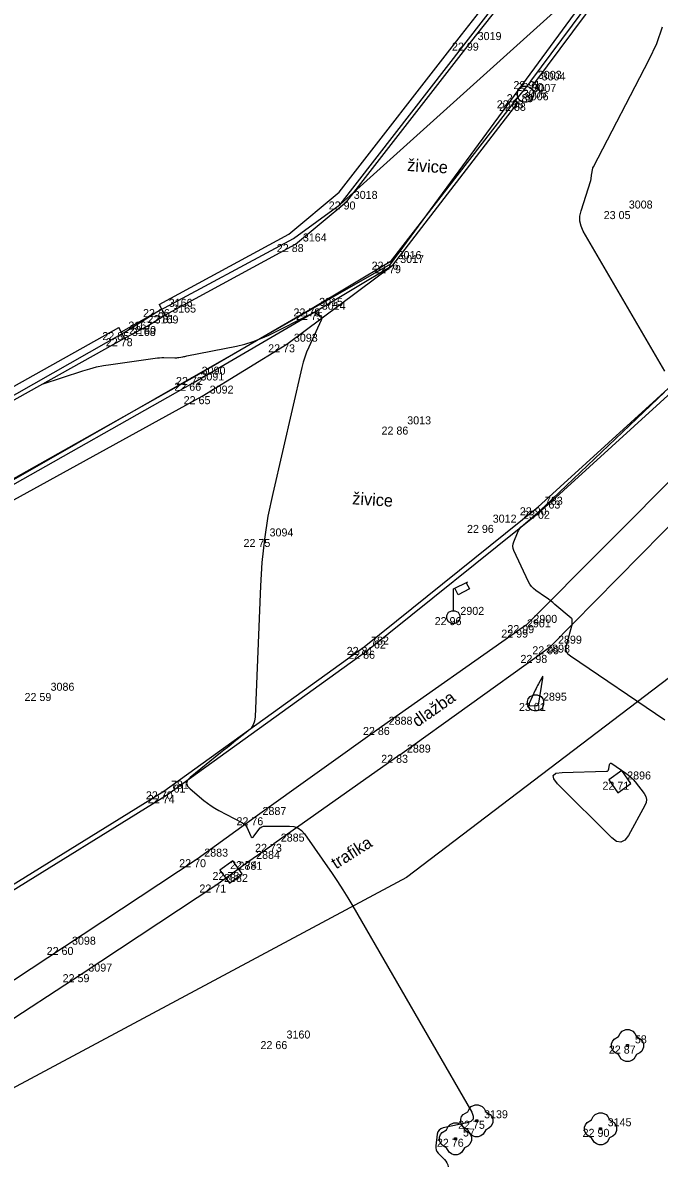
# Model space of a CAD drawing. Extents: x -702257 to -701487, y -1009871 to -1008841.
# Drawn here: x -701922.55 to -701902.67, y -1009609.02 to -1009573.32 of the extents above; entities that cross this region are included whole.
import ezdxf

# ---------------------------------------------------------------- set-up
doc = ezdxf.new("R2010")
doc.units = 0
for name, color, linetype in [('Ex_Major Contours', 7, 'Continuous'), ('Ex_Minor Contours', 7, 'Continuous'), ('Z_body', 7, 'Continuous'), ('Z_body_cisla', 7, 'Continuous'), ('Z_body_vysky_redukovane', 7, 'Continuous'), ('Z_chodnik', 7, 'Continuous'), ('Z_katastr_hranice', 7, 'Continuous'), ('Z_komunikace', 7, 'Continuous'), ('Z_obruba', 7, 'Continuous'), ('Z_ploty', 7, 'Continuous'), ('Z_popisy', 7, 'Continuous'), ('Z_rozhranni', 7, 'Continuous'), ('Z_site_kanalizace_znaky', 7, 'Continuous'), ('Z_site_nerozlisene_znaky', 7, 'Continuous'), ('Z_site_vo_znaky', 7, 'Continuous'), ('Z_vstupy', 7, 'Continuous'), ('Z_zelen_jednotliva', 7, 'Continuous')]:
    doc.layers.add(name, color=color, linetype=linetype)

# ---------------------------------------------------------------- blocks, each defined once
blk = doc.blocks.new('POINT_DISPLAY')
blk.add_line((0, 0), (0, 0))
blk = doc.blocks.new('Z24')
for p, q in [((-0.28, 0.28), (-0.23, 0.38)), ((-0.23, 0.38), (-0.17, 0.45)), ((-0.17, 0.45), (-0.05, 0.5)), ((-0.05, 0.5), (0.05, 0.5)), ((0.05, 0.5), (0.17, 0.45)), ((0.17, 0.45), (0.23, 0.38)), ((0.23, 0.38), (0.28, 0.28)), ((-0.5, 0.05), (-0.47, 0.13)), ((-0.5, -0.05), (-0.5, 0.05)), ((-0.47, 0.13), (-0.42, 0.2)), ((-0.42, 0.2), (-0.28, 0.28)), ((-0.03, -0.03), (-0.03, 0.03)), ((-0.03, 0.03), (0.03, 0.03)), ((0.03, 0.03), (0.03, -0.03)), ((0.28, 0.28), (0.42, 0.2)), ((0.42, 0.2), (0.47, 0.13)), ((0.47, 0.13), (0.5, 0.05)), ((0.5, 0.05), (0.5, -0.05)), ((-0.45, -0.17), (-0.5, -0.05)), ((-0.38, -0.23), (-0.45, -0.17)), ((-0.28, -0.28), (-0.38, -0.23)), ((-0.2, -0.42), (-0.28, -0.28)), ((0.03, -0.03), (-0.03, -0.03)), ((0.28, -0.28), (0.2, -0.42)), ((0.38, -0.23), (0.28, -0.28)), ((0.45, -0.17), (0.38, -0.23)), ((0.5, -0.05), (0.45, -0.17)), ((-0.13, -0.47), (-0.2, -0.42)), ((-0.05, -0.5), (-0.13, -0.47)), ((0.05, -0.5), (-0.05, -0.5)), ((0.13, -0.47), (0.05, -0.5)), ((0.2, -0.42), (0.13, -0.47))]:
    blk.add_line(p, q)
blk = doc.blocks.new('Z620')
for p, q in [((-0.25, 0.05), (-0.23, 0.13)), ((-0.25, -0.05), (-0.25, 0.05)), ((-0.23, 0.13), (-0.17, 0.2)), ((-0.17, 0.2), (-0.05, 0.25)), ((-0.05, 0.25), (0.05, 0.25)), ((0.05, 0.25), (0.17, 0.2)), ((0.17, 0.2), (0.23, 0.13)), ((0.23, 0.13), (0.25, 0.05)), ((0.25, 0.05), (0.25, -0.05)), ((-0.2, -0.17), (-0.25, -0.05)), ((-0.13, -0.23), (-0.2, -0.17)), ((-0.05, -0.25), (-0.13, -0.23)), ((0.05, -0.25), (-0.05, -0.25)), ((0.13, -0.23), (0.05, -0.25)), ((0.2, -0.17), (0.13, -0.23)), ((0.25, -0.05), (0.2, -0.17))]:
    blk.add_line(p, q)
blk = doc.blocks.new('Z13')
for p, q in [((0, 0.88), (0.45, 1.1)), ((0, 0.2), (0, 0.88)), ((0.15, 0.7), (0.05, 0.9)), ((0.5, 0.88), (0.15, 0.7)), ((0.4, 1.07), (0.5, 0.88)), ((-0.2, 0.05), (-0.15, 0.15)), ((-0.2, -0.05), (-0.2, 0.05)), ((-0.15, 0.15), (-0.05, 0.2)), ((-0.05, 0.2), (0.05, 0.2)), ((0.05, 0.2), (0.15, 0.15)), ((0.15, 0.15), (0.2, 0.05)), ((0.2, 0.05), (0.2, -0.05)), ((-0.15, -0.15), (-0.2, -0.05)), ((-0.05, -0.2), (-0.15, -0.15)), ((0.05, -0.2), (-0.05, -0.2)), ((0.15, -0.15), (0.05, -0.2)), ((0.2, -0.05), (0.15, -0.15))]:
    blk.add_line(p, q)
blk = doc.blocks.new('Z608')
for p, q in [((0.25, 0.25), (-0.25, 0.25)), ((-0.25, 0.25), (-0.25, -0.25)), ((0.25, -0.25), (0.25, 0.25)), ((-0.25, -0.25), (0.25, -0.25))]:
    blk.add_line(p, q)

msp = doc.modelspace()

# ---------------------------------------------------------------- linework, layer by layer
at = {"layer": 'Ex_Major Contours'}
for points in [[(-701902.496, -1009584.201), (-701905.041, -1009579.824), (-701905.111, -1009579.673), (-701905.145, -1009579.517), (-701905.145, -1009579.358), (-701905.11, -1009579.195), (-701904.807, -1009578.241), (-701904.802, -1009578.223), (-701904.798, -1009578.205), (-701904.794, -1009578.187), (-701904.792, -1009578.169), (-701904.784, -1009578.096), (-701904.782, -1009578.078), (-701904.78, -1009578.059), (-701904.778, -1009578.041), (-701904.775, -1009578.023), (-701904.758, -1009577.915), (-701904.753, -1009577.891), (-701904.746, -1009577.868), (-701904.738, -1009577.845), (-701904.727, -1009577.823), (-701902.983, -1009574.469), (-701902.749, -1009573.963), (-701902.564, -1009573.443)], [(-701902.489, -1009595.093), (-701905.443, -1009593.1), (-701905.52, -1009593.032), (-701905.567, -1009592.952), (-701905.583, -1009592.862), (-701905.568, -1009592.76), (-701905.396, -1009592.155), (-701905.391, -1009592.134), (-701905.387, -1009592.113), (-701905.385, -1009592.092), (-701905.384, -1009592.07), (-701905.384, -1009591.984), (-701905.386, -1009591.964), (-701905.392, -1009591.945), (-701905.402, -1009591.928), (-701905.417, -1009591.913), (-701905.925, -1009591.483), (-701905.996, -1009591.424), (-701906.069, -1009591.367), (-701906.143, -1009591.312), (-701906.218, -1009591.258), (-701906.522, -1009591.046), (-701906.593, -1009590.989), (-701906.655, -1009590.925), (-701906.708, -1009590.852), (-701906.752, -1009590.773), (-701907.209, -1009589.804), (-701907.233, -1009589.735), (-701907.243, -1009589.666), (-701907.236, -1009589.596), (-701907.215, -1009589.527), (-701907.098, -1009589.246), (-701907.066, -1009589.179), (-701907.026, -1009589.117), (-701906.979, -1009589.06), (-701906.924, -1009589.008), (-701906.542, -1009588.683), (-701906.46, -1009588.612), (-701906.379, -1009588.539), (-701906.298, -1009588.466), (-701906.219, -1009588.391), (-701902.509, -1009584.851)]]:
    msp.add_lwpolyline(points, dxfattribs=at)
msp.add_lwpolyline([(-701906.487, -1009594.638), (-701906.459, -1009594.623), (-701906.44, -1009594.597), (-701906.43, -1009594.562), (-701906.307, -1009593.783), (-701906.303, -1009593.741), (-701906.307, -1009593.726), (-701906.32, -1009593.736), (-701906.341, -1009593.771), (-701906.443, -1009593.964), (-701906.468, -1009594.012), (-701906.492, -1009594.061), (-701906.516, -1009594.11), (-701906.539, -1009594.159), (-701906.732, -1009594.577), (-701906.741, -1009594.609), (-701906.737, -1009594.631), (-701906.718, -1009594.644), (-701906.685, -1009594.648), (-701906.523, -1009594.644)], close=True, dxfattribs=at)
at = {"layer": 'Ex_Minor Contours'}
msp.add_lwpolyline([(-701921.947, -1009584.607), (-701920.671, -1009584.188), (-701920.458, -1009584.123), (-701920.242, -1009584.067), (-701920.024, -1009584.022), (-701919.803, -1009583.987), (-701918.409, -1009583.794), (-701918.342, -1009583.786), (-701918.275, -1009583.78), (-701918.207, -1009583.777), (-701918.14, -1009583.777), (-701917.797, -1009583.783), (-701917.766, -1009583.782), (-701917.735, -1009583.781), (-701917.704, -1009583.777), (-701917.674, -1009583.772), (-701917.551, -1009583.748), (-701917.521, -1009583.743), (-701917.49, -1009583.737), (-701917.459, -1009583.731), (-701917.429, -1009583.724), (-701915.87, -1009583.414), (-701915.611, -1009583.354), (-701915.357, -1009583.276), (-701915.109, -1009583.182), (-701914.866, -1009583.07), (-701913.497, -1009582.383), (-701913.464, -1009582.372), (-701913.432, -1009582.37), (-701913.401, -1009582.378), (-701913.372, -1009582.397), (-701913.255, -1009582.49), (-701913.231, -1009582.515), (-701913.219, -1009582.542), (-701913.218, -1009582.572), (-701913.228, -1009582.605), (-701913.616, -1009583.451), (-701913.682, -1009583.604), (-701913.739, -1009583.761), (-701913.789, -1009583.92), (-701913.831, -1009584.082), (-701914.741, -1009588.019), (-701914.889, -1009588.732), (-701915.002, -1009589.449), (-701915.082, -1009590.171), (-701915.127, -1009590.898), (-701915.288, -1009594.996), (-701915.306, -1009595.127), (-701915.35, -1009595.244), (-701915.419, -1009595.348), (-701915.514, -1009595.44), (-701915.944, -1009595.779), (-701916.051, -1009595.864), (-701916.158, -1009595.949), (-701916.265, -1009596.034), (-701916.372, -1009596.12), (-701917.32, -1009596.887), (-701917.402, -1009596.976), (-701917.43, -1009597.065), (-701917.403, -1009597.154), (-701917.323, -1009597.244), (-701916.891, -1009597.605), (-701916.781, -1009597.692), (-701916.667, -1009597.772), (-701916.548, -1009597.847), (-701916.426, -1009597.915), (-701915.704, -1009598.29), (-701915.652, -1009598.323), (-701915.607, -1009598.363), (-701915.57, -1009598.41), (-701915.541, -1009598.465), (-701915.44, -1009598.7), (-701915.413, -1009598.744), (-701915.384, -1009598.761), (-701915.352, -1009598.75), (-701915.317, -1009598.713), (-701915.17, -1009598.509), (-701915.13, -1009598.464), (-701915.084, -1009598.432), (-701915.031, -1009598.413), (-701914.971, -1009598.406), (-701914.216, -1009598.405), (-701914.077, -1009598.419), (-701913.954, -1009598.464), (-701913.846, -1009598.54), (-701913.754, -1009598.645), (-701912.889, -1009599.891), (-701912.719, -1009600.141), (-701912.555, -1009600.394), (-701912.396, -1009600.65), (-701912.242, -1009600.91), (-701908.525, -1009607.342), (-701908.476, -1009607.463), (-701908.484, -1009607.559), (-701908.55, -1009607.629), (-701908.673, -1009607.674), (-701909.419, -1009607.831), (-701909.491, -1009607.856), (-701909.546, -1009607.898), (-701909.583, -1009607.955), (-701909.603, -1009608.029), (-701909.65, -1009608.386), (-701909.651, -1009608.452), (-701909.639, -1009608.513), (-701909.611, -1009608.569), (-701909.57, -1009608.62), (-701909.375, -1009608.814), (-701909.331, -1009608.865), (-701909.298, -1009608.921), (-701909.275, -1009608.982), (-701909.263, -1009609.048)], dxfattribs=at)
msp.add_lwpolyline([(-701903.742, -1009598.849), (-701903.864, -1009598.91), (-701903.999, -1009598.885), (-701904.145, -1009598.776), (-701905.846, -1009597.082), (-701905.966, -1009596.932), (-701905.983, -1009596.823), (-701905.896, -1009596.755), (-701905.705, -1009596.728), (-701904.321, -1009596.694), (-701904.289, -1009596.689), (-701904.265, -1009596.675), (-701904.249, -1009596.653), (-701904.24, -1009596.623), (-701904.218, -1009596.485), (-701904.21, -1009596.457), (-701904.195, -1009596.443), (-701904.175, -1009596.442), (-701904.149, -1009596.455), (-701903.709, -1009596.752), (-701903.629, -1009596.811), (-701903.554, -1009596.876), (-701903.485, -1009596.947), (-701903.422, -1009597.024), (-701903.143, -1009597.393), (-701903.091, -1009597.482), (-701903.069, -1009597.573), (-701903.077, -1009597.667), (-701903.116, -1009597.763), (-701903.632, -1009598.702)], close=True, dxfattribs=at)
at = {"layer": 'Z_chodnik'}
for p, q in [((-701906.46, -1009588.45), (-701902.05, -1009584.43)), ((-701911.89, -1009592.81), (-701906.46, -1009588.45)), ((-701918.14, -1009597.32), (-701911.89, -1009592.81)), ((-701924.65, -1009601.34), (-701918.14, -1009597.32))]:
    msp.add_line(p, q, dxfattribs=at)
at = {"layer": 'Z_katastr_hranice'}
for p, q in [((-701912.63, -1009578.99), (-701896.65, -1009558.4)), ((-701912.63, -1009578.99), (-701903.95, -1009571.17)), ((-701911.05, -1009580.85), (-701903.95, -1009571.17)), ((-701914.09, -1009580.06), (-701912.63, -1009578.99)), ((-701918.39, -1009582.37), (-701914.09, -1009580.06)), ((-701957.87, -1009607.59), (-701911.05, -1009580.85)), ((-701919.33, -1009582.96), (-701918.39, -1009582.37)), ((-701930.43, -1009589.28), (-701919.33, -1009582.96)), ((-701901.68, -1009593.25), (-701910.56, -1009600.01)), ((-701910.56, -1009600.01), (-701961.16, -1009627.07))]:
    msp.add_line(p, q, dxfattribs=at)
at = {"layer": 'Z_komunikace'}
for p, q in [((-701901.51, -1009568.39), (-701906.57, -1009575.2)), ((-701906.68, -1009575.14), (-701907.16, -1009575.74)), ((-701906.57, -1009575.2), (-701906.68, -1009575.14)), ((-701907.09, -1009575.82), (-701907.16, -1009575.74)), ((-701910.99, -1009580.89), (-701907.09, -1009575.82)), ((-701914.3, -1009583.36), (-701910.99, -1009580.89)), ((-701916.94, -1009584.98), (-701914.3, -1009583.36)), ((-701924.54, -1009589.16), (-701916.94, -1009584.98))]:
    msp.add_line(p, q, dxfattribs=at)
at = {"layer": 'Z_obruba'}
for p, q in [((-701906.68, -1009575.14), (-701901.62, -1009568.32)), ((-701907.16, -1009575.74), (-701911.07, -1009580.78)), ((-701911.07, -1009580.78), (-701913.51, -1009582.24)), ((-701913.43, -1009582.35), (-701910.99, -1009580.89)), ((-701917.23, -1009584.56), (-701913.43, -1009582.35)), ((-701913.51, -1009582.24), (-701917.18, -1009584.38)), ((-701917.18, -1009584.38), (-701924.92, -1009588.73)), ((-701924.83, -1009588.86), (-701917.23, -1009584.56)), ((-701906.36, -1009588.56), (-701901.94, -1009584.54)), ((-701911.8, -1009592.93), (-701906.36, -1009588.56)), ((-701918.06, -1009597.44), (-701911.8, -1009592.93)), ((-701924.57, -1009601.47), (-701918.06, -1009597.44))]:
    msp.add_line(p, q, dxfattribs=at)
at = {"layer": 'Z_ploty'}
for p, q in [((-701908.85, -1009573.7), (-701903.09, -1009566.33)), ((-701908.56, -1009573.94), (-701902.79, -1009566.56)), ((-701912.67, -1009578.61), (-701908.85, -1009573.7)), ((-701912.43, -1009578.9), (-701908.56, -1009573.94)), ((-701914.24, -1009579.92), (-701912.67, -1009578.61)), ((-701914.03, -1009580.23), (-701912.43, -1009578.9)), ((-701918.29, -1009582.12), (-701914.24, -1009579.92)), ((-701918.11, -1009582.45), (-701914.03, -1009580.23)), ((-701918.29, -1009582.12), (-701918.11, -1009582.45)), ((-701927.28, -1009587.15), (-701919.55, -1009582.84)), ((-701919.37, -1009583.17), (-701919.55, -1009582.84)), ((-701927.1, -1009587.48), (-701919.37, -1009583.17))]:
    msp.add_line(p, q, dxfattribs=at)
at = {"layer": 'Z_rozhranni'}
for p, q in [((-701918.66, -1009582.79), (-701918.11, -1009582.45)), ((-701919.37, -1009583.17), (-701918.66, -1009582.79)), ((-701900.72, -1009586), (-701906.83, -1009592.13)), ((-701906.05, -1009592.79), (-701900.06, -1009586.7)), ((-701906.83, -1009592.13), (-701907.02, -1009592.27)), ((-701907.02, -1009592.27), (-701911.34, -1009595.31)), ((-701906.42, -1009593.06), (-701906.05, -1009592.79)), ((-701910.77, -1009596.18), (-701906.42, -1009593.06)), ((-701911.34, -1009595.31), (-701915.29, -1009598.13)), ((-701910.77, -1009596.18), (-701914.71, -1009598.96)), ((-701915.29, -1009598.13), (-701917.1, -1009599.44)), ((-701915.49, -1009599.5), (-701914.71, -1009598.96)), ((-701917.1, -1009599.44), (-701921.24, -1009602.18)), ((-701916.49, -1009600.23), (-701915.49, -1009599.5)), ((-701920.72, -1009603.03), (-701916.49, -1009600.23)), ((-701921.24, -1009602.18), (-701928, -1009606.59)), ((-701927.4, -1009607.39), (-701920.72, -1009603.03))]:
    msp.add_line(p, q, dxfattribs=at)
at = {"layer": 'Z_vstupy'}
msp.add_line((-701918.21, -1009582.26), (-701919.48, -1009582.98), dxfattribs=at)

# ---------------------------------------------------------------- block references
at = {"layer": 'Z_body'}
for p in [(-701908.56, -1009573.94), (-701906.68, -1009575.14), (-701906.57, -1009575.2), (-701907.16, -1009575.74), (-701906.85, -1009575.55), (-701907.09, -1009575.82), (-701912.43, -1009578.9), (-701903.84, -1009579.2), (-701914.03, -1009580.23), (-701911.07, -1009580.78), (-701910.99, -1009580.89), (-701918.21, -1009582.26), (-701918.11, -1009582.45), (-701913.51, -1009582.24), (-701913.43, -1009582.35), (-701918.66, -1009582.79), (-701919.48, -1009582.98), (-701919.37, -1009583.17), (-701914.3, -1009583.36), (-701917.23, -1009584.56), (-701917.18, -1009584.38), (-701916.94, -1009584.98), (-701910.76, -1009585.93), (-701906.46, -1009588.45), (-701906.36, -1009588.56), (-701908.09, -1009589), (-701915.07, -1009589.44), (-701909.1, -1009591.88), (-701906.83, -1009592.13), (-701907.02, -1009592.27), (-701911.89, -1009592.81), (-701906.05, -1009592.79), (-701911.8, -1009592.93), (-701906.42, -1009593.06), (-701921.91, -1009594.25), (-701906.53, -1009594.56), (-701911.34, -1009595.31), (-701910.77, -1009596.18), (-701903.9, -1009597.02), (-701918.14, -1009597.32), (-701918.06, -1009597.44), (-701915.29, -1009598.13), (-701914.71, -1009598.96), (-701917.1, -1009599.44), (-701915.49, -1009599.5), (-701916.04, -1009599.84), (-701916.49, -1009600.23), (-701921.24, -1009602.18), (-701920.72, -1009603.03), (-701914.54, -1009605.12), (-701903.66, -1009605.26), (-701908.37, -1009607.61), (-701904.5, -1009607.86), (-701909.03, -1009608.17)]:
    msp.add_blockref('POINT_DISPLAY', p, dxfattribs=at)
at = {"layer": 'Z_site_kanalizace_znaky'}
for p in [(-701906.85, -1009575.55), (-701906.53, -1009594.56)]:
    msp.add_blockref('Z620', p, dxfattribs=at)
at = {"layer": 'Z_site_nerozlisene_znaky'}
for p, rotation in [((-701903.9, -1009597.02), 35.1), ((-701916.04, -1009599.84), 36)]:
    msp.add_blockref('Z608', p, dxfattribs=dict(at, rotation=rotation))
at = {"layer": 'Z_site_vo_znaky'}
msp.add_blockref('Z13', (-701909.1, -1009591.88), dxfattribs=at)
at = {"layer": 'Z_zelen_jednotliva'}
for p in [(-701903.66, -1009605.26), (-701908.37, -1009607.61), (-701904.5, -1009607.86), (-701909.03, -1009608.17)]:
    msp.add_blockref('Z24', p, dxfattribs=at)

# ---------------------------------------------------------------- texts
at = {"layer": 'Z_body_cisla'}
for s, p in [('3019', (-701908.34, -1009573.86)), ('3003', (-701906.46, -1009575.07)), ('3004', (-701906.34, -1009575.12)), ('3007', (-701906.63, -1009575.48)), ('3005', (-701906.93, -1009575.66)), ('3006', (-701906.87, -1009575.74)), ('3018', (-701912.21, -1009578.82)), ('3008', (-701903.62, -1009579.12)), ('3164', (-701913.8, -1009580.15)), ('3016', (-701910.84, -1009580.7)), ('3017', (-701910.76, -1009580.82)), ('3166', (-701917.99, -1009582.19)), ('3165', (-701917.88, -1009582.37)), ('3015', (-701913.29, -1009582.16)), ('3014', (-701913.21, -1009582.28)), ('3169', (-701918.43, -1009582.71)), ('3167', (-701919.25, -1009582.9)), ('3168', (-701919.14, -1009583.1)), ('3093', (-701914.08, -1009583.28)), ('3091', (-701917, -1009584.49)), ('3090', (-701916.96, -1009584.31)), ('3092', (-701916.71, -1009584.9)), ('3013', (-701910.54, -1009585.86)), ('783', (-701906.24, -1009588.37)), ('63', (-701906.13, -1009588.49)), ('3012', (-701907.87, -1009588.93)), ('3094', (-701914.84, -1009589.36)), ('2902', (-701908.88, -1009591.81)), ('2900', (-701906.6, -1009592.06)), ('2901', (-701906.8, -1009592.2)), ('782', (-701911.67, -1009592.74)), ('2899', (-701905.83, -1009592.71)), ('62', (-701911.58, -1009592.86)), ('2898', (-701906.2, -1009592.99)), ('3086', (-701921.68, -1009594.18)), ('2895', (-701906.3, -1009594.49)), ('2888', (-701911.12, -1009595.24)), ('2889', (-701910.55, -1009596.11)), ('2896', (-701903.67, -1009596.95)), ('781', (-701917.92, -1009597.24)), ('61', (-701917.84, -1009597.36)), ('2887', (-701915.06, -1009598.06)), ('2885', (-701914.49, -1009598.89)), ('2883', (-701916.88, -1009599.36)), ('2884', (-701915.26, -1009599.43)), ('2881', (-701915.81, -1009599.77)), ('2882', (-701916.26, -1009600.15)), ('3098', (-701921.01, -1009602.11)), ('3097', (-701920.5, -1009602.95)), ('3160', (-701914.31, -1009605.04)), ('58', (-701903.43, -1009605.19)), ('3139', (-701908.14, -1009607.53)), ('3145', (-701904.28, -1009607.78)), ('57', (-701908.8, -1009608.1))]:
    msp.add_text(s, height=0.25, dxfattribs=at).set_placement(p)
at = {"layer": 'Z_body_vysky_redukovane'}
for s, p in [('22 99', (-701909.143, -1009574.19)), ('22 91', (-701907.222, -1009575.39)), ('22 90', (-701907.132, -1009575.45)), ('22 88', (-701907.743, -1009575.99)), ('22 89', (-701907.433, -1009575.8)), ('22 88', (-701907.673, -1009576.07)), ('22 90', (-701912.993, -1009579.15)), ('23 05', (-701904.403, -1009579.45)), ('22 88', (-701914.613, -1009580.48)), ('22 76', (-701911.653, -1009581.03)), ('22 79', (-701911.573, -1009581.14)), ('22 86', (-701918.793, -1009582.51)), ('22 81', (-701918.652, -1009582.7)), ('22 78', (-701914.093, -1009582.49)), ('22 75', (-701914.013, -1009582.6)), ('22 80', (-701919.223, -1009583.04)), ('22 85', (-701920.063, -1009583.23)), ('22 78', (-701919.953, -1009583.42)), ('22 73', (-701914.883, -1009583.61)), ('22 66', (-701917.813, -1009584.81)), ('22 72', (-701917.763, -1009584.63)), ('22 65', (-701917.523, -1009585.23)), ('22 86', (-701911.343, -1009586.18)), ('22 90', (-701907.023, -1009588.7)), ('23 02', (-701906.922, -1009588.81)), ('22 96', (-701908.673, -1009589.25)), ('22 75', (-701915.653, -1009589.69)), ('22 96', (-701909.683, -1009592.13)), ('22 99', (-701907.413, -1009592.38)), ('22 99', (-701907.603, -1009592.52)), ('22 81', (-701912.432, -1009593.06)), ('22 99', (-701906.633, -1009593.04)), ('22 86', (-701912.383, -1009593.18)), ('22 98', (-701907.003, -1009593.31)), ('22 59', (-701922.493, -1009594.5)), ('23 01', (-701907.051, -1009594.81)), ('22 86', (-701911.923, -1009595.56)), ('22 83', (-701911.353, -1009596.43)), ('22 71', (-701904.442, -1009597.27)), ('22 70', (-701918.703, -1009597.57)), ('22 74', (-701918.643, -1009597.69)), ('22 76', (-701915.873, -1009598.38)), ('22 73', (-701915.293, -1009599.21)), ('22 70', (-701917.662, -1009599.69)), ('22 74', (-701916.073, -1009599.75)), ('22 73', (-701916.623, -1009600.09)), ('22 71', (-701917.032, -1009600.48)), ('22 60', (-701921.802, -1009602.43)), ('22 59', (-701921.303, -1009603.28)), ('22 66', (-701915.123, -1009605.37)), ('22 87', (-701904.243, -1009605.51)), ('22 75', (-701908.953, -1009607.86)), ('22 90', (-701905.062, -1009608.11)), ('22 76', (-701909.613, -1009608.42))]:
    msp.add_text(s, height=0.25, dxfattribs=at).set_placement(p)
at = {"layer": 'Z_popisy'}
for s, rotation, p in [('živice', 356.4, (-701910.55, -1009577.946)), ('živice', 356.4, (-701912.265, -1009588.356)), ('dlažba', 35.1, (-701910.223, -1009595.332)), ('trafika', 32.4, (-701912.763, -1009599.761))]:
    msp.add_text(s, height=0.38, rotation=rotation, dxfattribs=at).set_placement(p)

doc.saveas('drawing.dxf')
